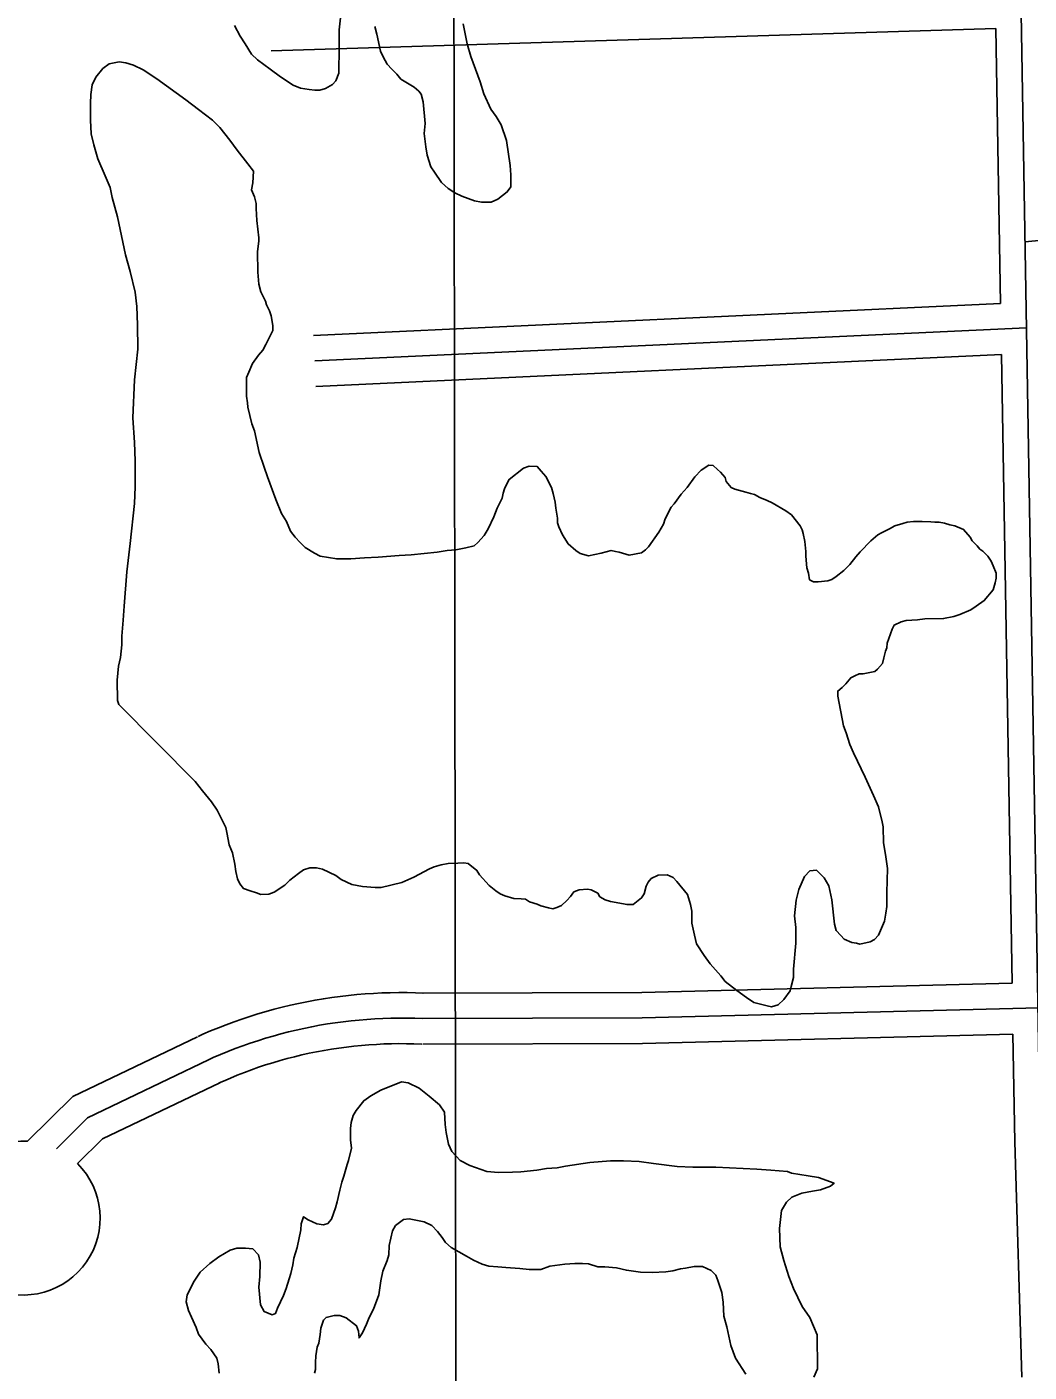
# Model space of a CAD drawing. Extents: x 3313442 to 3351311, y 721974 to 747360.
# Drawn here: x 3333060 to 3333648, y 736038 to 736829 of the extents above; entities that cross this region are included whole.
import ezdxf

# ---------------------------------------------------------------- set-up
doc = ezdxf.new("R2010")
doc.units = 0
for name, color, linetype in [('V-GRID-MAJR', 7, 'Continuous'), ('V-ROAD-CNTR', 7, 'Continuous'), ('V-SITE-VEGE', 7, 'Continuous')]:
    doc.layers.add(name, color=color, linetype=linetype)

msp = doc.modelspace()

# ---------------------------------------------------------------- linework, layer by layer
at = {"layer": 'V-GRID-MAJR'}
msp.add_spline([(3333324.144, 727373.911), (3333315.332, 733432.201), (3333306.515, 739493.957), (3333297.699, 745555.7440000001), (3333297.694, 745559.1780000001)], degree=3, dxfattribs=at)
at = {"layer": 'V-ROAD-CNTR'}
for points in [[(3333636.1646902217, 737279.1804145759), (3333654.933652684, 736173.65062564), (3333659.3236439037, 736024.470924)], [(3333628.828704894, 736827.6213176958), (3333203.040556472, 736814.6053437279)], [(3333628.828704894, 736827.622317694), (3333631.5716994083, 736666.0396408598)], [(3334558.7838449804, 736792.0773887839), (3333645.9586706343, 736702.2945683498)], [(3333631.572699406, 736666.038640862), (3333227.8945067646, 736647.23467847)], [(3333646.8166689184, 736651.7326694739), (3333228.5925053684, 736632.250708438)], [(3333632.0816983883, 736636.0297008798), (3333229.290503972, 736617.2667384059)], [(3333632.0816983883, 736636.0307008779), (3333638.353685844, 736266.60543973)], [(3333292.623377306, 736260.6844515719), (3333287.818386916, 736260.867451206), (3333282.88139679, 736260.970451), (3333277.945406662, 736260.988450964), (3333273.0114165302, 736260.923451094), (3333268.077426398, 736260.7734513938), (3333263.1454362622, 736260.5394518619), (3333258.2194461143, 736260.2204524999), (3333253.300455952, 736259.8184533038), (3333248.3874657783, 736259.331454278), (3333243.4844755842, 736258.7614554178), (3333238.590485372, 736258.1074567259), (3333233.710495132, 736257.3684582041), (3333228.8425048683, 736256.5484598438), (3333223.989514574, 736255.643461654), (3333219.153524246, 736254.6564636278), (3333214.332533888, 736253.5864657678), (3333209.535543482, 736252.4344680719), (3333204.754553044, 736251.2014705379), (3333199.9955625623, 736249.8854731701), (3333195.262572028, 736248.4894759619), (3333190.5505814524, 736247.012478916), (3333185.8655908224, 736245.4544820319), (3333181.210600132, 736243.8184853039), (3333176.5806093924, 736242.1014887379), (3333171.982618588, 736240.3054923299), (3333167.417627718, 736238.4324960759), (3333162.9036367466, 736236.4904999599), (3333160.1546422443, 736235.2615024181)], [(3333638.353685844, 736266.60543973), (3333420.8161209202, 736261.0714507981), (3333292.0093785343, 736260.6954515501)], [(3334159.816642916, 736264.864443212), (3333421.029120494, 736246.0724807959), (3333292.053378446, 736245.69548155)], [(3333292.053378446, 736245.69548155), (3333287.3763878, 736245.873481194), (3333282.697397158, 736245.9714809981), (3333278.017406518, 736245.988480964), (3333273.3384158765, 736245.9264810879), (3333268.660425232, 736245.7844813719), (3333263.985434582, 736245.5624818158), (3333259.3154439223, 736245.26048242), (3333254.65145325, 736244.8784831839), (3333249.9934625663, 736244.4174841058), (3333245.345471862, 736243.876485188), (3333240.70648114, 736243.2564864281), (3333236.0794903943, 736242.556487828), (3333231.4644996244, 736241.778489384), (3333226.863508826, 736240.9204910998), (3333222.278517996, 736239.98549297), (3333217.709527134, 736238.9704949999), (3333213.158536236, 736237.878497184), (3333208.6265453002, 736236.709499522), (3333204.1165543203, 736235.4625020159), (3333199.627563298, 736234.138504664), (3333195.1615722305, 736232.738507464), (3333190.720581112, 736231.2615104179), (3333186.3055899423, 736229.7095135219), (3333181.9175987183, 736228.0825167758), (3333177.5586074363, 736226.3795201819), (3333173.228616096, 736224.6035237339), (3333168.929624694, 736222.7535274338), (3333166.27663, 736221.5675298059)], [(3333159.7826429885, 736235.0895027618), (3333086.4357896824, 736199.8655732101), (3333059.894842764, 736173.596625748)], [(3333291.483379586, 736230.706511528), (3333286.9343886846, 736230.8795111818), (3333282.513397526, 736230.9725109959), (3333278.089406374, 736230.988510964), (3333273.6654152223, 736230.9295110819), (3333269.2434240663, 736230.7955113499), (3333264.825432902, 736230.58551177), (3333260.41144173, 736230.3005123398), (3333256.002450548, 736229.938513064), (3333251.5994593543, 736229.5035139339), (3333247.2064681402, 736228.991514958), (3333242.8224769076, 736228.40551613), (3333238.4484856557, 736227.744517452), (3333234.08649438, 736227.008518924), (3333229.737503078, 736226.1975205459), (3333225.4035117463, 736225.3145223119), (3333221.08652038, 736224.354524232), (3333216.78152899, 736223.3225262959), (3333212.4985375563, 736222.2175285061), (3333208.237546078, 736221.0395308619), (3333203.992554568, 736219.787533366), (3333199.7725630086, 736218.4645360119), (3333195.575571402, 736217.0685388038), (3333191.400579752, 736215.60054174), (3333187.2545880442, 736214.0635448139), (3333183.134596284, 736212.453548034), (3333179.0396044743, 736210.7745513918), (3333174.955612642, 736209.016554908), (3333172.398617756, 736207.873557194)], [(3333638.863684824, 736236.608499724), (3333421.242120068, 736231.073510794), (3333292.097378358, 736230.69551155)], [(3333638.862684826, 736236.609499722), (3333639.9376826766, 736173.3026263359), (3333644.01067453, 736034.884903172)], [(3333166.27663, 736221.5675298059), (3333095.1987721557, 736187.433598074), (3333076.827808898, 736169.25063444)], [(3333172.770617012, 736208.0455568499), (3333103.9617546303, 736175.001622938), (3333089.27178401, 736160.4616520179)]]:
    msp.add_lwpolyline(points, dxfattribs=at)
msp.add_arc((3333057.330847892, 736128.4417160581), 45.227290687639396, 86.75052908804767, 45.07077908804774, dxfattribs=at)
at = {"layer": 'V-SITE-VEGE'}
for points in [[(3333243.702, 736833.9940000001), (3333242.8710000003, 736826.873), (3333242.984, 736812.6460000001), (3333242.7460000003, 736805.527), (3333242.779, 736801.379), (3333241.036, 736796.919), (3333238.978, 736794.828), (3333234.849, 736792.422), (3333231.595, 736791.506), (3333228.629, 736791.484), (3333225.367, 736791.754), (3333220.3200000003, 736792.6020000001), (3333215.862, 736794.3470000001), (3333208.409, 736799.323), (3333202.4450000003, 736803.7220000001), (3333194.991, 736809.295), (3333191.409, 736812.527), (3333187.8000000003, 736818.7220000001), (3333184.802, 736823.1460000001), (3333181.49, 736829.343)], [(3333315.761, 736830.422), (3333318.227, 736818.585), (3333320.363, 736811.191), (3333325.8170000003, 736796.4130000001), (3333327.949, 736789.317), (3333332.174, 736780.162), (3333335.17, 736776.033), (3333338.1750000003, 736771.022), (3333341.214, 736761.857), (3333343.4050000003, 736747.052), (3333343.745, 736741.719), (3333343.802, 736734.607), (3333341.752, 736731.627), (3333336.153, 736727.43), (3333332.315, 736725.622), (3333326.683, 736725.577), (3333322.526, 736726.433), (3333315.094, 736729.04), (3333310.928, 736731.082), (3333307.053, 736733.718), (3333303.1720000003, 736737.2440000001), (3333298.974, 736743.138), (3333296.873, 736746.383), (3333294.745, 736753.184), (3333293.815, 736758.216), (3333292.863, 736765.914), (3333293.407, 736771.8470000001), (3333292.416, 736784.586), (3333291.1950000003, 736789.022), (3333289.698, 736790.787), (3333287.011, 736793.138), (3333279.268, 736797.818), (3333276.872, 736800.763), (3333273.884, 736803.704), (3333271.193, 736806.647), (3333268.786, 736811.073), (3333267.279, 736814.323), (3333265.122, 736824.383), (3333263.9020000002, 736828.821)], [(3333096.863, 736773.824), (3333096.785, 736783.607), (3333097.039, 736788.942), (3333097.883, 736794.582), (3333099.92, 736799.045), (3333104.031, 736804.118), (3333107.863, 736806.817), (3333113.781, 736808.05), (3333117.64, 736807.487), (3333122.094, 736806.041), (3333127.751, 736803.417), (3333135.795, 736798.148), (3333152.792, 736785.833), (3333160.248, 736779.966), (3333168.598, 736773.807), (3333172.782, 736769.3960000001), (3333178.771, 736762.033), (3333182.969, 736756.137), (3333189.256, 736748.185), (3333192.554, 736743.765), (3333192.312, 736736.9450000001), (3333191.4560000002, 736732.79), (3333193.268, 736728.655), (3333194.188, 736724.807), (3333194.2120000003, 736721.843), (3333194.565, 736714.733), (3333195.832, 736704.665), (3333195.849, 736702.586), (3333195.009, 736696.655), (3333195.105, 736684.5), (3333195.755, 736677.392), (3333196.977, 736672.956), (3333199.691, 736667.346), (3333200.299, 736665.2760000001), (3333202.103, 736661.735), (3333203.019, 736658.775), (3333203.955, 736653.1510000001), (3333203.977, 736650.188), (3333199.894, 736641.855), (3333198.143, 736638.58), (3333195.4990000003, 736635.596), (3333191.978, 736630.822), (3333189.944, 736625.768), (3333188.488, 736622.497), (3333188.576, 736611.53), (3333189.201, 736607.68), (3333189.224, 736605.011), (3333191.673, 736595.25), (3333193.186, 736591.111), (3333195.957, 736578.387), (3333198.99, 736569.816), (3333200.815, 736564.199), (3333205.665, 736550.899), (3333208.995, 736542.627), (3333211.9930000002, 736537.906), (3333214.41, 736532.295), (3333217.103, 736528.76), (3333220.097, 736525.522), (3333223.085, 736522.583), (3333228.447, 736519.366), (3333231.722, 736517.613), (3333241.515, 736515.9130000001), (3333249.816, 736515.98), (3333257.813, 736516.638), (3333265.815, 736516.998), (3333278.256, 736517.987), (3333285.369, 736518.34), (3333300.473, 736519.943), (3333306.394, 736520.881), (3333311.43, 736521.2170000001), (3333317.348, 736522.4500000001)], [(3333422.1380000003, 736319.057), (3333420.676, 736316.675), (3333415.669, 736312.782), (3333412.111, 736312.751), (3333402.316, 736314.451), (3333399.342, 736315.6140000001), (3333396.0670000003, 736317.363), (3333394.863, 736319.432), (3333390.995, 736321.476), (3333388.918, 736321.754), (3333383.882, 736321.4180000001), (3333380.927, 736320.208), (3333378.872, 736317.523), (3333376.816, 736315.135), (3333373.58, 736312.145), (3333370.9220000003, 736310.939), (3333368.557, 736310.326), (3333365.884, 736310.898), (3333361.428, 736312.049), (3333359.347, 736312.9230000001), (3333354.8880000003, 736314.367), (3333352.504, 736315.829), (3333349.8340000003, 736316.106), (3333345.683, 736316.368), (3333340.335, 736317.808), (3333337.6580000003, 736318.971), (3333334.978, 736320.728), (3333331.097, 736323.958), (3333325.416, 736330.137), (3333323.912, 736332.7930000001), (3333318.839, 736336.9010000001), (3333316.171, 736337.1780000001), (3333312.613, 736337.147), (3333306.981, 736336.807), (3333302.84, 736336.18), (3333298.699, 736334.962), (3333296.041, 736333.754), (3333286.8910000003, 736328.939), (3333279.802, 736325.621), (3333267.6720000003, 736322.854), (3333264.115, 736322.827), (3333256.701, 736323.358), (3333250.467, 736324.495), (3333244.218, 736327.409), (3333240.938, 736329.754), (3333233.2, 736333.547), (3333229.637, 736334.407), (3333225.7800000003, 736334.3740000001), (3333221.94, 736333.16), (3333218.991, 736331.06), (3333213.984, 736327.165), (3333211.045, 736324.177), (3333204.8540000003, 736319.979), (3333201.602, 736318.768), (3333196.86, 736318.729), (3333194.481, 736319.6), (3333190.6180000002, 736320.755), (3333186.754, 736322.205), (3333184.656, 736324.857), (3333183.151, 736327.808), (3333182.225, 736332.2440000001), (3333181.6010000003, 736336.389), (3333180.36, 736343.199), (3333178.2460000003, 736347.926), (3333177.003, 736355.03), (3333176.387, 736357.99), (3333171.265, 736368.322), (3333167.965, 736373.0380000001), (3333162.579, 736379.5160000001), (3333158.3850000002, 736385.115), (3333113.556, 736430.405), (3333112.649, 736432.768), (3333112.555, 736444.6240000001), (3333113.376, 736452.931), (3333114.523, 736457.979), (3333115.35, 736465.397), (3333115.309, 736470.433), (3333116.122, 736479.927), (3333116.649, 736488.23), (3333118.264, 736508.4010000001), (3333120.2060000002, 736525.0160000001), (3333122.684, 736548.454), (3333123.198, 736558.241), (3333123.075, 736573.652), (3333122.694, 736584.3200000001), (3333121.6890000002, 736598.836), (3333122.694, 736621.078), (3333124.623, 736639.176), (3333124.5130000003, 736653.4010000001), (3333124.126, 736664.366), (3333123.171, 736672.659), (3333120.108, 736684.789), (3333117.361, 736694.5480000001), (3333112.735, 736717.039), (3333109.679, 736728.278), (3333108.446, 736734.199), (3333105.428, 736740.99), (3333101.196, 736751.034), (3333098.759, 736759.316), (3333097.223, 736765.824), (3333096.863, 736773.824)], [(3333317.348, 736522.4500000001), (3333322.378, 736523.677), (3333324.4390000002, 736525.473), (3333328.258, 736529.653), (3333330.599, 736533.5260000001), (3333333.802, 736540.665), (3333335.836, 736545.7220000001), (3333338.752, 736551.6730000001), (3333339.321, 736554.6410000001), (3333340.1920000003, 736557.02), (3333341.355, 736559.697), (3333342.813, 736562.6730000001), (3333351.355, 736569.263), (3333354.606, 736570.476), (3333359.353, 736570.216), (3333361.745, 736567.568), (3333364.438, 736564.33), (3333367.752, 736557.833), (3333368.669, 736554.284), (3333369.896, 736549.254), (3333370.222, 736545.703), (3333371.156, 736539.78), (3333371.178, 736537.112), (3333372.0870000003, 736534.748), (3333374.201, 736530.022), (3333377.504, 736524.713), (3333381.983, 736520.8960000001), (3333384.662, 736519.138), (3333389.418, 736517.6950000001), (3333396.8170000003, 736519.237), (3333402.732, 736520.767), (3333405.404, 736520.1950000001), (3333407.481, 736519.915), (3333413.424, 736518.184), (3333420.529, 736519.427), (3333422.886, 736521.225), (3333424.649, 736523.017), (3333430.804, 736531.662), (3333433.433, 736536.426), (3333434.596, 736539.399), (3333438.099, 736546.246), (3333439.86, 736548.335), (3333443.964, 736554.002), (3333447.491, 736557.883), (3333451.886, 736564.143), (3333455.707, 736568.0260000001), (3333460.131, 736571.027), (3333462.799, 736570.752), (3333465.1920000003, 736568.399), (3333466.981, 736566.935), (3333469.6750000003, 736563.693), (3333470.287, 736561.3250000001), (3333473.279, 736557.792), (3333475.362, 736556.92), (3333481.895, 736555.196), (3333484.572, 736554.327), (3333486.947, 736553.752), (3333490.222, 736552.001), (3333494.386, 736550.256), (3333497.361, 736548.7980000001), (3333505.404, 736544.122), (3333508.683, 736541.775), (3333513.774, 736535.295), (3333514.978, 736532.934), (3333515.589, 736530.861), (3333516.514, 736526.126), (3333517.1550000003, 736520.203), (3333517.178, 736517.537), (3333517.825, 736510.723), (3333518.741, 736507.473), (3333519.363, 736503.623), (3333521.745, 736502.455), (3333524.411, 736502.478), (3333530.039, 736503.115), (3333532.407, 736503.7270000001), (3333535.059, 736505.527), (3333539.477, 736509.12), (3333543.005, 736512.706), (3333546.526, 736517.179), (3333549.17, 736520.165), (3333555.344, 736526.4400000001), (3333559.465, 736530.03), (3333561.534, 736531.232), (3333566.254, 736533.64), (3333569.5, 736535.447), (3333574.233, 736536.669), (3333576.597, 736537.579), (3333580.449, 736537.904), (3333585.487, 736537.9450000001), (3333590.5270000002, 736537.689), (3333592.9050000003, 736537.4130000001), (3333595.569, 736537.433), (3333598.541, 736536.866), (3333601.805, 736536.002), (3333604.775, 736535.432), (3333609.8340000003, 736533.1020000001), (3333613.723, 736528.686), (3333614.9250000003, 736526.622), (3333617.913, 736523.683), (3333619.41, 736521.6190000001), (3333621.198, 736520.447)], [(3333621.198, 736520.447), (3333624.184, 736517.506), (3333625.988, 736514.557), (3333627.199, 736511.899), (3333629.009, 736507.469), (3333629.034, 736504.503), (3333628.4620000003, 736501.831), (3333627.309, 736497.671), (3333622.025, 736491.404), (3333617.309, 736488.105), (3333614.065, 736486.006), (3333607.5640000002, 736483.284), (3333604.017, 736482.072), (3333598.099, 736480.837), (3333587.131, 736480.7490000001), (3333582.691, 736480.12), (3333576.173, 736479.772), (3333573.215, 736478.858), (3333569.08, 736477.0480000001), (3333567.915, 736474.666), (3333565.017, 736466.343), (3333564.7430000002, 736463.672), (3333563.8680000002, 736461.5920000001), (3333563.0100000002, 736457.729), (3333562.148, 736454.463), (3333559.2090000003, 736451.18), (3333557.741, 736449.685), (3333550.931, 736448.444), (3333548.561, 736448.425), (3333545.903, 736447.219), (3333543.542, 736446.015), (3333540.605, 736442.431), (3333538.5470000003, 736440.3420000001), (3333535.897, 736438.245), (3333535.919, 736435.281), (3333539.321, 736417.8200000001), (3333540.8340000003, 736413.683), (3333542.966, 736406.881), (3333545.082, 736401.86), (3333552.012, 736387.686), (3333556.844, 736376.757), (3333559.86, 736370.259), (3333562.007, 736361.385), (3333562.623, 736358.426), (3333562.701, 736348.941), (3333563.94, 736342.134), (3333565.191, 736333.844), (3333564.7120000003, 736319.907), (3333564.778, 736311.608), (3333564.214, 736307.75), (3333563.364, 736303.001), (3333559.875, 736294.674), (3333557.524, 736292.282), (3333554.867, 736290.778), (3333548.947, 736289.545), (3333546.87, 736290.123), (3333544.199, 736290.397), (3333539.737, 736292.437), (3333537.644, 736294.491), (3333534.953, 736297.436), (3333534.0330000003, 736301.282), (3333532.438, 736315.498), (3333530.592, 736323.784), (3333527.887, 736328.504), (3333523.404, 736332.914), (3333519.554, 736332.586), (3333516.3200000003, 736329.299), (3333513.1210000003, 736321.568), (3333511.392, 736315.33), (3333510.577, 736306.132), (3333511.2260000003, 736299.3200000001), (3333511.298, 736290.131), (3333509.94, 736274.708), (3333509.977, 736269.964), (3333508.539, 736264.617), (3333507.968, 736261.944), (3333504.1550000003, 736256.876), (3333500.919, 736253.886), (3333497.075, 736252.667), (3333494.4020000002, 736253.24), (3333486.679, 736255.254), (3333482.21, 736258.18), (3333476.542, 736262.284), (3333469.683, 736267.566), (3333467.287, 736270.806), (3333461.005, 736277.872), (3333457.407, 736282.881), (3333452.9080000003, 736289.66), (3333451.681, 736294.692), (3333450.1410000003, 736301.794), (3333450.083, 736308.907), (3333449.461, 736312.755), (3333447.634, 736318.67), (3333441.349, 736326.3250000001), (3333439.254, 736328.681), (3333435.686, 736330.135), (3333430.353, 736330.0920000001), (3333426.216, 736327.98), (3333424.455, 736325.895), (3333423.289, 736323.514), (3333422.1380000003, 736319.057)], [(3333243.313, 736144.805), (3333244.4620000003, 736149.556), (3333245.619, 736153.1240000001), (3333247.639, 736159.958), (3333248.509, 736162.336), (3333250.2290000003, 736169.465), (3333249.596, 736174.4990000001), (3333249.543, 736181.02), (3333250.108, 736184.581), (3333251.262, 736188.741), (3333253.015, 736191.719), (3333257.416, 736197.385), (3333261.542, 736200.384), (3333267.4450000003, 736203.691), (3333279.559, 736208.531), (3333283.415, 736207.969), (3333289.963, 736204.76), (3333295.93, 736200.066), (3333301.898, 736195.0750000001), (3333304.899, 736190.654), (3333305.255, 736183.5430000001), (3333305.884, 736178.804), (3333307.123, 736171.996), (3333309.234, 736167.567), (3333314.018, 736162.27), (3333319.6750000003, 736159.3520000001), (3333329.782, 736155.8740000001), (3333336.6040000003, 736155.338), (3333344.9020000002, 736155.403), (3333349.6410000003, 736155.7390000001), (3333359.119, 736156.704), (3333364.747, 736157.638), (3333370.967, 736157.986), (3333375.997, 736158.916), (3333390.208, 736161.103), (3333402.355, 736162.088), (3333410.061, 736162.154), (3333419.255, 736161.633), (3333427.5640000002, 736160.515), (3333441.508, 736158.848), (3333450.702, 736158.328), (3333464.335, 736158.439), (3333488.356, 736157.15), (3333496.661, 736156.6240000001), (3333506.451, 736155.813), (3333508.828, 736154.943), (3333518.6240000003, 736153.243), (3333524.559, 736152.4010000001), (3333533.7770000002, 736148.919), (3333531.717, 736147.123), (3333525.804, 736145.004), (3333521.0670000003, 736144.371)], [(3333172.444, 736037.228), (3333171.805, 736042.854), (3333171.187, 736046.11), (3333167.59, 736051.1190000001), (3333164.6, 736054.355), (3333160.4020000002, 736060.253), (3333158.889, 736064.091), (3333156.173, 736070.295), (3333154.36, 736074.135), (3333153.136, 736079.165), (3333153.697, 736083.318), (3333157.781, 736091.356), (3333161.295, 736096.718), (3333166.8880000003, 736101.801), (3333172.19, 736105.701), (3333178.977, 736109.604), (3333182.819, 736110.823), (3333187.86, 736110.8640000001), (3333192.31, 736110.306), (3333195.599, 736106.7760000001), (3333196.523, 736102.633), (3333196.295, 736094.035), (3333195.755, 736087.805), (3333196.723, 736077.438), (3333198.8310000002, 736073.6020000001), (3333203.588, 736071.567), (3333205.657, 736072.4720000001), (3333206.8200000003, 736075.4450000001), (3333210.316, 736082.884), (3333211.768, 736087.045), (3333213.498, 736092.692), (3333214.6580000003, 736095.96), (3333215.802, 736101.011), (3333216.364, 736104.867), (3333218.389, 736111.109), (3333220.38, 736121.501), (3333220.648, 736125.058), (3333222.098, 736129.2220000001), (3333224.779, 736127.465), (3333229.839, 736125.134), (3333233.696, 736124.571), (3333236.358, 736125.185), (3333238.41, 736127.87), (3333240.731, 736134.409), (3333241.8880000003, 736137.9770000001), (3333243.313, 736144.805)], [(3333521.0670000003, 736144.371), (3333514.8510000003, 736143.136), (3333508.943, 736140.715), (3333505.705, 736137.7270000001), (3333502.7800000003, 736132.959), (3333501.681, 736122.277), (3333502.062, 736111.611), (3333504.202, 736103.626), (3333507.241, 736094.164), (3333509.967, 736087.072), (3333515.091, 736076.441), (3333519.59, 736069.957), (3333523.8200000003, 736059.911), (3333523.981, 736039.757), (3333521.946, 736034.997)], [(3333481.913, 736036.751), (3333475.911, 736046.188), (3333473.183, 736053.577), (3333470.723, 736064.523), (3333468.894, 736070.735), (3333468.532, 736079.031), (3333467.897, 736084.657), (3333465.466, 736091.754), (3333464.254, 736095.004), (3333461.5640000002, 736097.65), (3333456.508, 736099.98), (3333451.468, 736099.939), (3333446.436, 736099.01), (3333443.475, 736098.692), (3333439.039, 736097.47), (3333434.893, 736096.841), (3333426.894, 736096.482), (3333420.072, 736096.724), (3333411.7630000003, 736097.8420000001), (3333405.824, 736099.278), (3333399.002, 736099.8150000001), (3333394.853, 736099.782), (3333389.502, 736101.5160000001), (3333385.9420000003, 736101.785), (3333381.498, 736101.75), (3333375.569, 736101.406), (3333366.6890000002, 736100.148), (3333361.3680000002, 736098.328), (3333354.5500000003, 736098.274), (3333349.211, 736098.821), (3333340.907, 736099.346), (3333336.159, 736099.903), (3333330.822, 736100.157), (3333326.96, 736101.312), (3333321.901, 736103.642), (3333317.731, 736105.979), (3333308.796, 736111.242), (3333305.5130000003, 736114.181), (3333303.414, 736117.128), (3333300.719, 736120.6630000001), (3333297.43, 736124.194), (3333292.969, 736126.234), (3333284.06, 736127.9400000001), (3333280.8000000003, 736127.618), (3333276.0870000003, 736124.024), (3333274.332, 736121.044), (3333272.327, 736112.432), (3333272.075, 736106.7980000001), (3333271.213, 736103.53), (3333268.596, 736097.283), (3333267.455, 736091.643), (3333266.3370000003, 736083.332), (3333263.144, 736075.009), (3333261.682, 736072.328), (3333260.224, 736069.058), (3333259.0640000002, 736066.084), (3333256.734, 736061.025), (3333254.684, 736058.044), (3333254.3540000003, 736061.8960000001), (3333253.144, 736065.1460000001), (3333247.178, 736069.84), (3333243.311, 736071.292), (3333240.053, 736071.265), (3333235.3200000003, 736070.0430000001), (3333233.849, 736068.5480000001), (3333232.109, 736063.792), (3333231.842, 736059.936), (3333230.995, 736054.89), (3333230.1240000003, 736052.512), (3333229.274, 736047.466), (3333229.0100000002, 736043.609), (3333229.043, 736039.46), (3333228.467, 736037.381)]]:
    msp.add_lwpolyline(points, dxfattribs=at)

doc.saveas('drawing.dxf')
